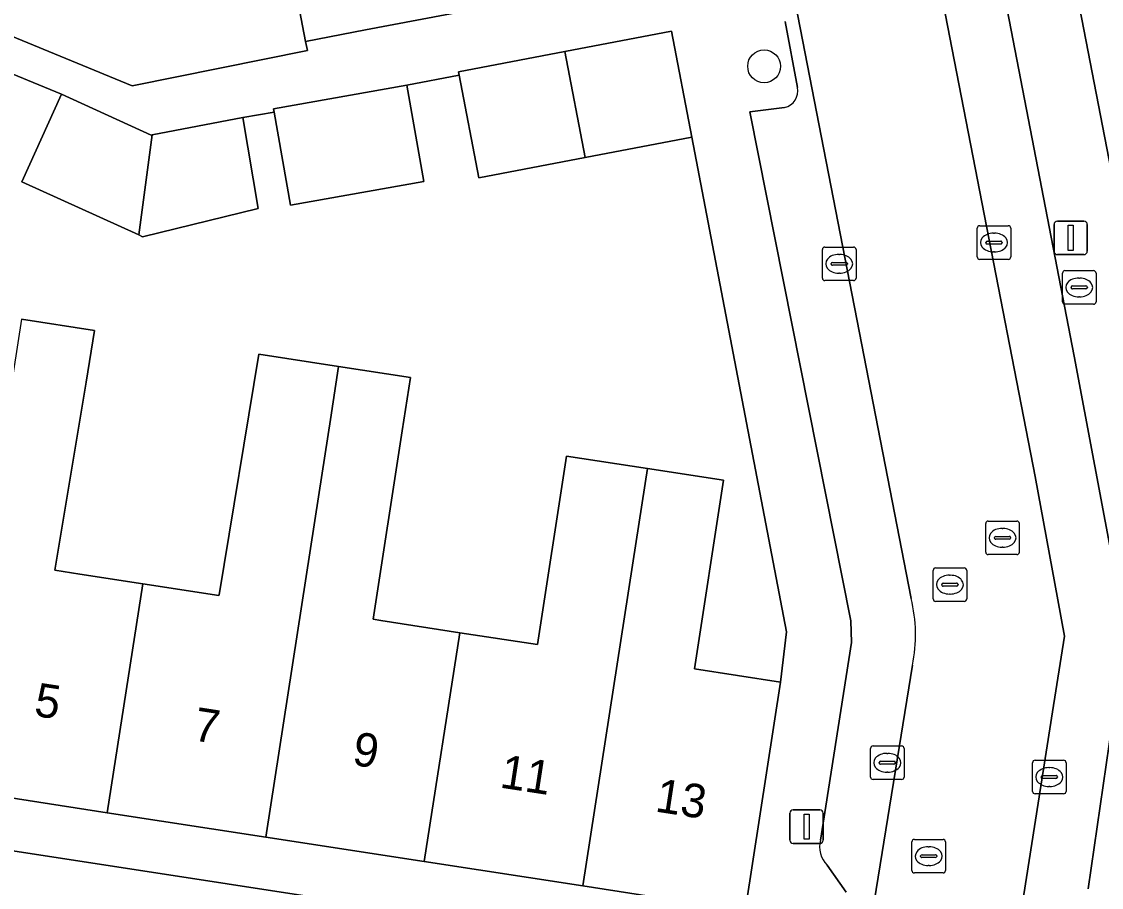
# Model space of a CAD drawing. Extents: x 162172 to 163187, y 382874 to 383685.
# Drawn here: x 163071.12 to 163103.28, y 383296.33 to 383322.12 of the extents above; entities that cross this region are included whole.
import ezdxf

# ---------------------------------------------------------------- set-up
doc = ezdxf.new("R2010")
doc.units = 0
for name, color, linetype in [('IMGEO_Boom', 7, 'Continuous'), ('IMGEO_Brandkraan', 7, 'Continuous'), ('IMGEO_Erf', 7, 'Continuous'), ('IMGEO_Kolk', 7, 'Continuous'), ('IMGEO_Lichtmast', 7, 'Continuous'), ('IMGEO_Muur', 7, 'Continuous'), ('IMGEO_Pand', 7, 'Continuous'), ('IMGEO_Pand_nummerreeks', 7, 'Continuous'), ('IMGEO_Parkeervlak_open', 7, 'Continuous'), ('IMGEO_Rijbaan_lokaal_open', 7, 'Continuous'), ('IMGEO_Rioolput', 7, 'Continuous'), ('IMGEO_Voetpad_open', 7, 'Continuous')]:
    doc.layers.add(name, color=color, linetype=linetype)

msp = doc.modelspace()

# ---------------------------------------------------------------- linework, layer by layer
at = {"layer": 'IMGEO_Boom'}
msp.add_circle((163093.233, 383320.793), 0.489, dxfattribs=at)
at = {"layer": 'IMGEO_Brandkraan'}
for p, q in [((163102.118, 383313.779), (163102.118, 383314.631)), ((163102.193, 383314.705), (163103.045, 383314.705)), ((163103.119, 383314.631), (163103.119, 383313.779)), ((163102.377, 383314.199), (163102.377, 383314.211)), ((163102.42, 383314.248), (163102.818, 383314.248)), ((163102.606, 383314.485), (163102.631, 383314.485)), ((163102.861, 383314.211), (163102.861, 383314.199)), ((163102.815, 383314.162), (163102.417, 383314.162)), ((163102.629, 383313.925), (163102.604, 383313.925)), ((163103.045, 383313.705), (163102.193, 383313.705))]:
    msp.add_line(p, q, dxfattribs=at)
for points in [[(163102.118, 383313.779), (163102.118, 383314.631)], [(163102.193, 383314.705), (163103.045, 383314.705)], [(163103.119, 383314.631), (163103.119, 383313.779)], [(163103.045, 383313.705), (163102.193, 383313.705)]]:
    msp.add_lwpolyline(points, dxfattribs=at)
for centre, radius, start, end in [((163102.195, 383314.629), 0.0765, 91.552, 178.448), ((163102.195, 383314.629), 0.0765, 91.552, 178.448), ((163103.043, 383314.629), 0.0765, 1.552, 88.448), ((163103.043, 383314.629), 0.0765, 1.552, 88.448), ((163102.417, 383314.208), 0.0403, 85.8775, 175.7526), ((163102.414, 383314.198), 0.0366, 178.938, 274.7102), ((163102.818, 383314.205), 0.043, 264.8664, 352.4533), ((163102.822, 383314.21), 0.0386, 1.7309, 96.639), ((163102.195, 383313.781), 0.0765, 181.552, 268.448), ((163102.195, 383313.781), 0.0765, 181.552, 268.448), ((163103.043, 383313.781), 0.0765, 271.552, 358.448), ((163103.043, 383313.781), 0.0765, 271.552, 358.448)]:
    msp.add_arc(centre, radius, start, end, dxfattribs=at)
for centre, major_axis, ratio, start_param, end_param in [((163102.605, 383314.205), (-0.387, 0.002), 0.722429, 4.712389, 7.853982), ((163102.63, 383314.205), (-0.39, 0.002), 0.717154, 1.570796, 4.712389)]:
    msp.add_ellipse(centre, major_axis=major_axis, ratio=ratio, start_param=start_param, end_param=end_param, dxfattribs=at)
at = {"layer": 'IMGEO_Erf'}
for points in [[(163082.258, 383427.726), (163104.368, 383313.591), (163108.509, 383314.493), (163107.559, 383319.327), (163106.608, 383324.163), (163106.549, 383324.462), (163105.794, 383324.314), (163105.317, 383326.738), (163106.071, 383326.886), (163105.671, 383328.921), (163104.757, 383333.566), (163103.844, 383338.211), (163102.93, 383342.856), (163102.016, 383347.501)], [(163070.8, 383321.704), (163074.411, 383320.207), (163079.632, 383321.259), (163079.571, 383321.535), (163079.094, 383324.03), (163073.512, 383322.963), (163071.953, 383322.677), (163071.518, 383324.953), (163071.056, 383327.372), (163072.616, 383327.657), (163078.197, 383328.725), (163077.765, 383330.985), (163077.309, 383333.371), (163071.728, 383332.304), (163070.172, 383332.005)], [(163071.113, 383313.255), (163073.294, 383312.919), (163073.041, 383311.387), (163072.111, 383305.779), (163072.85, 383305.665), (163074.726, 383305.376), (163076.995, 383305.026), (163076.998, 383305.046), (163078.187, 383312.216), (163080.561, 383311.85), (163082.702, 383311.521), (163082.456, 383309.935), (163081.586, 383304.318), (163081.815, 383304.283), (163084.167, 383303.92), (163086.48, 383303.564), (163087.346, 383309.182), (163089.756, 383308.81), (163092.021, 383308.461), (163091.155, 383302.843), (163093.723, 383302.447), (163093.903, 383303.946), (163091.077, 383318.686), (163087.902, 383318.08), (163084.732, 383317.474), (163084.149, 383320.525), (163082.593, 383320.228), (163083.1, 383317.36), (163079.129, 383316.658), (163078.639, 383319.43), (163077.712, 383319.266), (163078.165, 383316.558), (163074.723, 383315.717), (163074.61, 383315.769), (163071.124, 383317.355), (163072.309, 383319.96), (163070.148, 383320.851)]]:
    msp.add_lwpolyline(points, dxfattribs=at)
msp.add_lwpolyline([(163092.459, 383294.089), (163092.672, 383295.627), (163087.83, 383296.374), (163083.111, 383297.102), (163078.39, 383297.829), (163073.67, 383298.557), (163068.95, 383299.285), (163064.229, 383300.013), (163059.503, 383300.741), (163054.789, 383301.468), (163054.611, 383299.924), (163062.009, 383298.783)], close=True, dxfattribs=at)
at = {"layer": 'IMGEO_Kolk'}
for p, q in [((163099.579, 383315.116), (163099.579, 383315.968)), ((163099.654, 383316.042), (163100.506, 383316.042)), ((163100.067, 383315.822), (163100.092, 383315.822)), ((163100.58, 383315.968), (163100.58, 383315.116)), ((163099.838, 383315.536), (163099.838, 383315.548)), ((163100.276, 383315.499), (163099.878, 383315.499)), ((163099.881, 383315.585), (163100.279, 383315.585)), ((163100.322, 383315.548), (163100.322, 383315.536)), ((163094.969, 383314.483), (163094.969, 383315.335)), ((163095.044, 383315.409), (163095.896, 383315.409)), ((163095.457, 383315.189), (163095.482, 383315.189)), ((163095.97, 383315.335), (163095.97, 383314.483)), ((163100.09, 383315.262), (163100.065, 383315.262)), ((163095.228, 383314.903), (163095.228, 383314.915)), ((163095.666, 383314.866), (163095.268, 383314.866)), ((163095.271, 383314.952), (163095.669, 383314.952)), ((163095.712, 383314.915), (163095.712, 383314.903)), ((163100.506, 383315.042), (163099.654, 383315.042)), ((163095.48, 383314.629), (163095.455, 383314.629)), ((163095.896, 383314.409), (163095.044, 383314.409)), ((163096.402, 383299.619), (163096.402, 383300.471)), ((163096.477, 383300.545), (163097.329, 383300.545)), ((163097.403, 383300.471), (163097.403, 383299.619)), ((163096.661, 383300.039), (163096.661, 383300.051)), ((163096.704, 383300.088), (163097.102, 383300.088)), ((163096.89, 383300.325), (163096.915, 383300.325)), ((163097.145, 383300.051), (163097.145, 383300.039)), ((163101.227, 383299.193), (163101.227, 383300.045)), ((163101.302, 383300.119), (163102.154, 383300.119)), ((163102.228, 383300.045), (163102.228, 383299.193)), ((163097.099, 383300.002), (163096.701, 383300.002)), ((163096.913, 383299.765), (163096.888, 383299.765)), ((163101.715, 383299.899), (163101.74, 383299.899)), ((163097.329, 383299.545), (163096.477, 383299.545)), ((163101.486, 383299.613), (163101.486, 383299.625)), ((163101.924, 383299.576), (163101.526, 383299.576)), ((163101.529, 383299.662), (163101.927, 383299.662)), ((163101.97, 383299.625), (163101.97, 383299.613)), ((163102.154, 383299.119), (163101.302, 383299.119)), ((163101.738, 383299.339), (163101.713, 383299.339))]:
    msp.add_line(p, q, dxfattribs=at)
for points in [[(163099.579, 383315.116), (163099.579, 383315.968)], [(163099.654, 383316.042), (163100.506, 383316.042)], [(163100.58, 383315.968), (163100.58, 383315.116)], [(163094.969, 383314.483), (163094.969, 383315.335)], [(163095.044, 383315.409), (163095.896, 383315.409)], [(163095.97, 383315.335), (163095.97, 383314.483)], [(163100.506, 383315.042), (163099.654, 383315.042)], [(163095.896, 383314.409), (163095.044, 383314.409)], [(163096.402, 383299.619), (163096.402, 383300.471)], [(163096.477, 383300.545), (163097.329, 383300.545)], [(163097.403, 383300.471), (163097.403, 383299.619)], [(163101.227, 383299.193), (163101.227, 383300.045)], [(163101.302, 383300.119), (163102.154, 383300.119)], [(163102.228, 383300.045), (163102.228, 383299.193)], [(163097.329, 383299.545), (163096.477, 383299.545)], [(163102.154, 383299.119), (163101.302, 383299.119)]]:
    msp.add_lwpolyline(points, dxfattribs=at)
for centre, radius, start, end in [((163099.656, 383315.966), 0.0765, 91.552, 178.448), ((163099.656, 383315.966), 0.0765, 91.552, 178.448), ((163100.504, 383315.966), 0.0765, 1.552, 88.448), ((163100.504, 383315.966), 0.0765, 1.552, 88.448), ((163099.878, 383315.545), 0.0403, 85.8775, 175.7526), ((163099.875, 383315.535), 0.0366, 178.938, 274.7102), ((163100.279, 383315.542), 0.043, 264.8664, 352.4533), ((163100.283, 383315.547), 0.0386, 1.7309, 96.639), ((163095.046, 383315.333), 0.0765, 91.552, 178.448), ((163095.046, 383315.333), 0.0765, 91.552, 178.448), ((163095.894, 383315.333), 0.0765, 1.552, 88.448), ((163095.894, 383315.333), 0.0765, 1.552, 88.448), ((163095.268, 383314.912), 0.0403, 85.8775, 175.7526), ((163095.265, 383314.902), 0.0366, 178.938, 274.7102), ((163095.669, 383314.909), 0.043, 264.8664, 352.4533), ((163095.673, 383314.914), 0.0386, 1.7309, 96.639), ((163099.656, 383315.118), 0.0765, 181.552, 268.448), ((163099.656, 383315.118), 0.0765, 181.552, 268.448), ((163100.504, 383315.118), 0.0765, 271.552, 358.448), ((163100.504, 383315.118), 0.0765, 271.552, 358.448), ((163095.046, 383314.485), 0.0765, 181.552, 268.448), ((163095.046, 383314.485), 0.0765, 181.552, 268.448), ((163095.894, 383314.485), 0.0765, 271.552, 358.448), ((163095.894, 383314.485), 0.0765, 271.552, 358.448), ((163096.479, 383300.469), 0.0765, 91.552, 178.448), ((163096.479, 383300.469), 0.0765, 91.552, 178.448), ((163097.327, 383300.469), 0.0765, 1.552, 88.448), ((163097.327, 383300.469), 0.0765, 1.552, 88.448), ((163096.701, 383300.048), 0.0403, 85.8775, 175.7526), ((163097.106, 383300.05), 0.0386, 1.7309, 96.639), ((163101.304, 383300.043), 0.0765, 91.552, 178.448), ((163101.304, 383300.043), 0.0765, 91.552, 178.448), ((163102.152, 383300.043), 0.0765, 1.552, 88.448), ((163102.152, 383300.043), 0.0765, 1.552, 88.448), ((163096.698, 383300.038), 0.0366, 178.938, 274.7102), ((163097.102, 383300.045), 0.043, 264.8664, 352.4533), ((163096.479, 383299.621), 0.0765, 181.552, 268.448), ((163096.479, 383299.621), 0.0765, 181.552, 268.448), ((163097.327, 383299.621), 0.0765, 271.552, 358.448), ((163097.327, 383299.621), 0.0765, 271.552, 358.448), ((163101.526, 383299.622), 0.0403, 85.8775, 175.7526), ((163101.523, 383299.612), 0.0366, 178.938, 274.7102), ((163101.927, 383299.619), 0.043, 264.8664, 352.4533), ((163101.931, 383299.624), 0.0386, 1.7309, 96.639), ((163101.304, 383299.195), 0.0765, 181.552, 268.448), ((163101.304, 383299.195), 0.0765, 181.552, 268.448), ((163102.152, 383299.195), 0.0765, 271.552, 358.448), ((163102.152, 383299.195), 0.0765, 271.552, 358.448)]:
    msp.add_arc(centre, radius, start, end, dxfattribs=at)
for centre, major_axis, ratio, start_param, end_param in [((163100.066, 383315.542), (-0.387, 0.002), 0.722429, 4.712389, 7.853982), ((163100.091, 383315.542), (-0.39, 0.002), 0.717154, 1.570796, 4.712389), ((163095.456, 383314.909), (-0.387, 0.002), 0.722429, 4.712389, 7.853982), ((163095.481, 383314.909), (-0.39, 0.002), 0.717154, 1.570796, 4.712389), ((163096.889, 383300.045), (-0.387, 0.002), 0.722429, 4.712389, 7.853982), ((163096.914, 383300.045), (-0.39, 0.002), 0.717154, 1.570796, 4.712389), ((163101.714, 383299.619), (-0.387, 0.002), 0.722429, 4.712389, 7.853982), ((163101.739, 383299.619), (-0.39, 0.002), 0.717154, 1.570796, 4.712389)]:
    msp.add_ellipse(centre, major_axis=major_axis, ratio=ratio, start_param=start_param, end_param=end_param, dxfattribs=at)
at = {"layer": 'IMGEO_Lichtmast'}
for p, q in [((163101.968, 383316.182), (163102.758, 383316.182)), ((163102.758, 383316.182), (163101.968, 383316.182)), ((163101.868, 383315.282), (163101.868, 383316.082)), ((163101.868, 383316.082), (163101.868, 383315.282)), ((163102.858, 383316.082), (163102.858, 383315.282)), ((163102.858, 383315.282), (163102.858, 383316.082)), ((163102.758, 383315.182), (163101.968, 383315.182)), ((163101.968, 383315.182), (163102.758, 383315.182)), ((163094.001, 383297.741), (163094.001, 383298.541)), ((163094.001, 383298.541), (163094.001, 383297.741)), ((163094.101, 383298.641), (163094.891, 383298.641)), ((163094.891, 383298.641), (163094.101, 383298.641)), ((163094.991, 383298.541), (163094.991, 383297.741)), ((163094.991, 383297.741), (163094.991, 383298.541)), ((163094.891, 383297.641), (163094.101, 383297.641)), ((163094.101, 383297.641), (163094.891, 383297.641))]:
    msp.add_line(p, q, dxfattribs=at)
for points in [[(163102.288, 383316.057), (163102.438, 383316.057), (163102.438, 383315.307), (163102.288, 383315.307), (163102.288, 383316.057)], [(163094.421, 383298.516), (163094.571, 383298.516), (163094.571, 383297.766), (163094.421, 383297.766), (163094.421, 383298.516)]]:
    msp.add_lwpolyline(points, dxfattribs=at)
for centre, start, end in [((163101.968, 383316.082), 90, 180), ((163101.968, 383316.082), 90, 180), ((163102.758, 383316.082), 0, 90), ((163102.758, 383316.082), 360, 90), ((163101.968, 383315.282), 180, 270), ((163101.968, 383315.282), 180, 270), ((163102.758, 383315.282), 270, 0), ((163102.758, 383315.282), 270, 0), ((163094.101, 383298.541), 90, 180), ((163094.101, 383298.541), 90, 180), ((163094.891, 383298.541), 0, 90), ((163094.891, 383298.541), 360, 90), ((163094.101, 383297.741), 180, 270), ((163094.101, 383297.741), 180, 270), ((163094.891, 383297.741), 270, 0), ((163094.891, 383297.741), 270, 0)]:
    msp.add_arc(centre, 0.1, start, end, dxfattribs=at)
at = {"layer": 'IMGEO_Muur'}
msp.add_lwpolyline([(163091.077, 383318.686), (163093.903, 383303.946), (163093.723, 383302.447)], dxfattribs=at)
at = {"layer": 'IMGEO_Pand'}
for points in [[(163071.518, 383324.953), (163071.953, 383322.677), (163073.512, 383322.963), (163079.094, 383324.03), (163079.571, 383321.535), (163081.358, 383321.877), (163086.269, 383322.815), (163085.355, 383327.6)], [(163087.302, 383321.233), (163087.902, 383318.08), (163091.077, 383318.686), (163090.474, 383321.839)], [(163087.302, 383321.233), (163084.13, 383320.627), (163084.149, 383320.525), (163084.732, 383317.474), (163087.902, 383318.08)], [(163082.593, 383320.228), (163078.622, 383319.526), (163078.639, 383319.43), (163079.129, 383316.658), (163083.1, 383317.36)], [(163075.009, 383318.752), (163074.977, 383318.746), (163072.309, 383319.96), (163071.124, 383317.355), (163074.61, 383315.769)], [(163075.009, 383318.752), (163074.61, 383315.769), (163074.723, 383315.717), (163078.165, 383316.558), (163077.712, 383319.266)], [(163074.726, 383305.376), (163072.85, 383305.665), (163072.111, 383305.779), (163073.041, 383311.387), (163073.294, 383312.919), (163071.113, 383313.255), (163070.876, 383311.721), (163070.54, 383309.55), (163068.95, 383299.285), (163073.67, 383298.557)], [(163079.98, 383308.095), (163080.316, 383310.266), (163080.561, 383311.85), (163078.187, 383312.216), (163076.998, 383305.046), (163076.995, 383305.026), (163074.726, 383305.376), (163073.67, 383298.557), (163078.39, 383297.829)], [(163084.167, 383303.92), (163081.815, 383304.283), (163081.586, 383304.318), (163082.456, 383309.935), (163082.702, 383311.521), (163080.561, 383311.85), (163080.316, 383310.266), (163079.98, 383308.095), (163078.39, 383297.829), (163083.111, 383297.102)], [(163087.83, 383296.374), (163089.42, 383306.639), (163089.756, 383308.81), (163087.346, 383309.182), (163086.48, 383303.564), (163084.167, 383303.92), (163083.111, 383297.102)], [(163087.83, 383296.374), (163092.672, 383295.627), (163092.889, 383295.594), (163092.92, 383295.792), (163092.702, 383295.825), (163093.723, 383302.447), (163091.155, 383302.843), (163092.021, 383308.461), (163089.756, 383308.81), (163089.42, 383306.639)]]:
    msp.add_lwpolyline(points, close=True, dxfattribs=at)
at = {"layer": 'IMGEO_Parkeervlak_open'}
for points in [[(163077.552, 383431.164), (163079.326, 383421.724), (163089.51, 383369.298), (163090.181, 383365.847), (163101.307, 383308.574), (163101.978, 383304.9), (163102.176, 383303.815), (163101.824, 383301.564), (163100.783, 383294.919), (163100.583, 383293.639)], [(163097.611, 383304.936), (163085.937, 383364.986), (163085.258, 383368.481), (163074.659, 383423.001)], [(163102.884, 383296.288), (163103.603, 383301.218), (163104.039, 383303.639), (163104.044, 383303.831), (163104.007, 383303.965), (163102.467, 383312.158), (163095.407, 383348.703)], [(163093.857, 383322.125), (163094.231, 383320.16)], [(163093.841, 383319.565), (163092.808, 383319.438), (163095.815, 383304.277), (163095.831, 383303.629), (163094.908, 383297.74)], [(163096.25, 383294.448), (163096.459, 383295.596), (163097.652, 383302.952)], [(163095.109, 383296.99), (163095.677, 383296.19)]]:
    msp.add_lwpolyline(points, dxfattribs=at)
for centre, radius, start, end in [((163093.726, 383320.066), 0.514, 282.9253, 10.5881), ((163093.274, 383303.854), 4.47, 348.3584, 14.0093), ((163095.714, 383297.554), 0.827, 167.0063, 222.9991)]:
    msp.add_arc(centre, radius, start, end, dxfattribs=at)
at = {"layer": 'IMGEO_Rijbaan_lokaal_open'}
for points in [[(163090.181, 383365.847), (163085.937, 383364.986), (163097.611, 383304.936)], [(163097.652, 383302.952), (163096.459, 383295.596), (163100.783, 383294.919), (163101.824, 383301.564), (163102.176, 383303.815), (163101.978, 383304.9), (163101.307, 383308.574), (163090.181, 383365.847)]]:
    msp.add_lwpolyline(points, dxfattribs=at)
msp.add_arc((163093.274, 383303.854), 4.47, 348.3584, 14.0093, dxfattribs=at)
at = {"layer": 'IMGEO_Rioolput'}
for p, q in [((163099.833, 383306.32), (163099.833, 383307.172)), ((163099.908, 383307.246), (163100.76, 383307.246)), ((163100.834, 383307.172), (163100.834, 383306.32)), ((163100.321, 383307.026), (163100.346, 383307.026)), ((163100.092, 383306.74), (163100.092, 383306.752)), ((163100.53, 383306.703), (163100.132, 383306.703)), ((163100.135, 383306.789), (163100.533, 383306.789)), ((163100.576, 383306.752), (163100.576, 383306.74)), ((163100.76, 383306.246), (163099.908, 383306.246)), ((163100.344, 383306.466), (163100.319, 383306.466)), ((163098.341, 383305.851), (163099.193, 383305.851)), ((163098.266, 383304.925), (163098.266, 383305.777)), ((163098.754, 383305.631), (163098.779, 383305.631)), ((163099.267, 383305.777), (163099.267, 383304.925)), ((163098.525, 383305.345), (163098.525, 383305.357)), ((163098.963, 383305.308), (163098.565, 383305.308)), ((163098.568, 383305.394), (163098.966, 383305.394)), ((163099.009, 383305.357), (163099.009, 383305.345)), ((163098.777, 383305.071), (163098.752, 383305.071)), ((163099.193, 383304.851), (163098.341, 383304.851)), ((163097.634, 383296.836), (163097.634, 383297.688)), ((163097.709, 383297.762), (163098.561, 383297.762)), ((163098.122, 383297.542), (163098.147, 383297.542)), ((163098.635, 383297.688), (163098.635, 383296.836)), ((163097.893, 383297.256), (163097.893, 383297.268)), ((163098.331, 383297.219), (163097.933, 383297.219)), ((163097.936, 383297.305), (163098.334, 383297.305)), ((163098.377, 383297.268), (163098.377, 383297.256)), ((163098.145, 383296.982), (163098.12, 383296.982)), ((163098.561, 383296.762), (163097.709, 383296.762))]:
    msp.add_line(p, q, dxfattribs=at)
for points in [[(163099.833, 383306.32), (163099.833, 383307.172)], [(163099.908, 383307.246), (163100.76, 383307.246)], [(163100.834, 383307.172), (163100.834, 383306.32)], [(163100.76, 383306.246), (163099.908, 383306.246)], [(163098.341, 383305.851), (163099.193, 383305.851)], [(163098.266, 383304.925), (163098.266, 383305.777)], [(163099.267, 383305.777), (163099.267, 383304.925)], [(163099.193, 383304.851), (163098.341, 383304.851)], [(163097.634, 383296.836), (163097.634, 383297.688)], [(163097.709, 383297.762), (163098.561, 383297.762)], [(163098.635, 383297.688), (163098.635, 383296.836)], [(163098.561, 383296.762), (163097.709, 383296.762)]]:
    msp.add_lwpolyline(points, dxfattribs=at)
for centre, radius, start, end in [((163099.91, 383307.17), 0.0765, 91.552, 178.448), ((163099.91, 383307.17), 0.0765, 91.552, 178.448), ((163100.758, 383307.17), 0.0765, 1.552, 88.448), ((163100.758, 383307.17), 0.0765, 1.552, 88.448), ((163100.132, 383306.749), 0.0403, 85.8775, 175.7526), ((163100.129, 383306.739), 0.0366, 178.938, 274.7102), ((163100.533, 383306.746), 0.043, 264.8664, 352.4533), ((163100.537, 383306.751), 0.0386, 1.7309, 96.639), ((163099.91, 383306.322), 0.0765, 181.552, 268.448), ((163099.91, 383306.322), 0.0765, 181.552, 268.448), ((163100.758, 383306.322), 0.0765, 271.552, 358.448), ((163100.758, 383306.322), 0.0765, 271.552, 358.448), ((163098.343, 383305.775), 0.0765, 91.552, 178.448), ((163098.343, 383305.775), 0.0765, 91.552, 178.448), ((163099.191, 383305.775), 0.0765, 1.552, 88.448), ((163099.191, 383305.775), 0.0765, 1.552, 88.448), ((163098.565, 383305.354), 0.0403, 85.8775, 175.7526), ((163098.562, 383305.344), 0.0366, 178.938, 274.7102), ((163098.966, 383305.351), 0.043, 264.8664, 352.4533), ((163098.97, 383305.356), 0.0386, 1.7309, 96.639), ((163098.343, 383304.927), 0.0765, 181.552, 268.448), ((163098.343, 383304.927), 0.0765, 181.552, 268.448), ((163099.191, 383304.927), 0.0765, 271.552, 358.448), ((163099.191, 383304.927), 0.0765, 271.552, 358.448), ((163097.711, 383297.686), 0.0765, 91.552, 178.448), ((163097.711, 383297.686), 0.0765, 91.552, 178.448), ((163098.559, 383297.686), 0.0765, 1.552, 88.448), ((163098.559, 383297.686), 0.0765, 1.552, 88.448), ((163097.933, 383297.265), 0.0403, 85.8775, 175.7526), ((163097.93, 383297.255), 0.0366, 178.938, 274.7102), ((163098.334, 383297.262), 0.043, 264.8664, 352.4533), ((163098.338, 383297.267), 0.0386, 1.7309, 96.639), ((163097.711, 383296.838), 0.0765, 181.552, 268.448), ((163097.711, 383296.838), 0.0765, 181.552, 268.448), ((163098.559, 383296.838), 0.0765, 271.552, 358.448), ((163098.559, 383296.838), 0.0765, 271.552, 358.448)]:
    msp.add_arc(centre, radius, start, end, dxfattribs=at)
for centre, major_axis, ratio, start_param, end_param in [((163100.32, 383306.746), (-0.387, 0.002), 0.722429, 4.712389, 7.853982), ((163100.345, 383306.746), (-0.39, 0.002), 0.717154, 1.570796, 4.712389), ((163098.753, 383305.351), (-0.387, 0.002), 0.722429, 4.712389, 7.853982), ((163098.778, 383305.351), (-0.39, 0.002), 0.717154, 1.570796, 4.712389), ((163098.121, 383297.262), (-0.387, 0.002), 0.722429, 4.712389, 7.853982), ((163098.146, 383297.262), (-0.39, 0.002), 0.717154, 1.570796, 4.712389)]:
    msp.add_ellipse(centre, major_axis=major_axis, ratio=ratio, start_param=start_param, end_param=end_param, dxfattribs=at)
at = {"layer": 'IMGEO_Voetpad_open'}
for points in [[(163100.583, 383293.639), (163100.553, 383293.498), (163100.434, 383292.538), (163104.442, 383293.02), (163104.593, 383293.817), (163106.163, 383304.137), (163106.345, 383304.166), (163105.148, 383309.563), (163104.612, 383312.33), (163104.368, 383313.591), (163082.258, 383427.726)], [(163078.591, 383384.225), (163086.289, 383343.808), (163090.147, 383323.554), (163086.269, 383322.815), (163081.358, 383321.877), (163079.571, 383321.535), (163079.632, 383321.259), (163074.411, 383320.207), (163070.8, 383321.704), (163068.461, 383323.097), (163060.527, 383326.408), (163060.398, 383326.988), (163060.161, 383328.001), (163058.462, 383327.765), (163057.713, 383331.659), (163056.72, 383336.819), (163055.836, 383341.411), (163054.943, 383346.053), (163054.061, 383350.638)], [(163094.463, 383348.519), (163095.407, 383348.703), (163102.467, 383312.158), (163104.007, 383303.965), (163104.044, 383303.831), (163104.039, 383303.639), (163103.603, 383301.218), (163102.884, 383296.288)], [(163094.231, 383320.16), (163093.857, 383322.125)], [(163070.148, 383320.851), (163072.309, 383319.96), (163074.977, 383318.746), (163075.009, 383318.752), (163077.712, 383319.266), (163078.639, 383319.43), (163078.622, 383319.526), (163082.593, 383320.228), (163084.149, 383320.525), (163084.13, 383320.627), (163087.302, 383321.233), (163090.474, 383321.839), (163091.077, 383318.686), (163093.903, 383303.946), (163093.723, 383302.447), (163092.702, 383295.825), (163092.92, 383295.792), (163092.889, 383295.594), (163092.672, 383295.627), (163092.459, 383294.089), (163096.01, 383293.169), (163096.25, 383294.448)], [(163094.908, 383297.74), (163095.831, 383303.629), (163095.815, 383304.277), (163092.808, 383319.438), (163093.841, 383319.565)], [(163092.459, 383294.089), (163062.009, 383298.783), (163054.611, 383299.924), (163054.789, 383301.468), (163054.845, 383301.883), (163053.849, 383302.115), (163053.317, 383302.24), (163052.749, 383298.641)], [(163095.677, 383296.19), (163095.109, 383296.99)]]:
    msp.add_lwpolyline(points, dxfattribs=at)
for centre, radius, start, end in [((163093.726, 383320.066), 0.514, 282.9253, 10.5881), ((163095.714, 383297.554), 0.827, 167.0063, 222.9991)]:
    msp.add_arc(centre, radius, start, end, dxfattribs=at)

# ---------------------------------------------------------------- texts
at = {"layer": 'IMGEO_Pand_nummerreeks'}
for s, rotation, p in [('5', 351.2337, (163071.46, 383301.448)), ('7', 351.2337, (163076.198, 383300.717)), ('9', 351.2337, (163080.937, 383299.987)), ('11', 351.2325, (163085.334, 383299.31)), ('13', 351.2325, (163089.959, 383298.596))]:
    msp.add_text(s, height=1, rotation=rotation, dxfattribs=at).set_placement(p)

doc.saveas('drawing.dxf')
